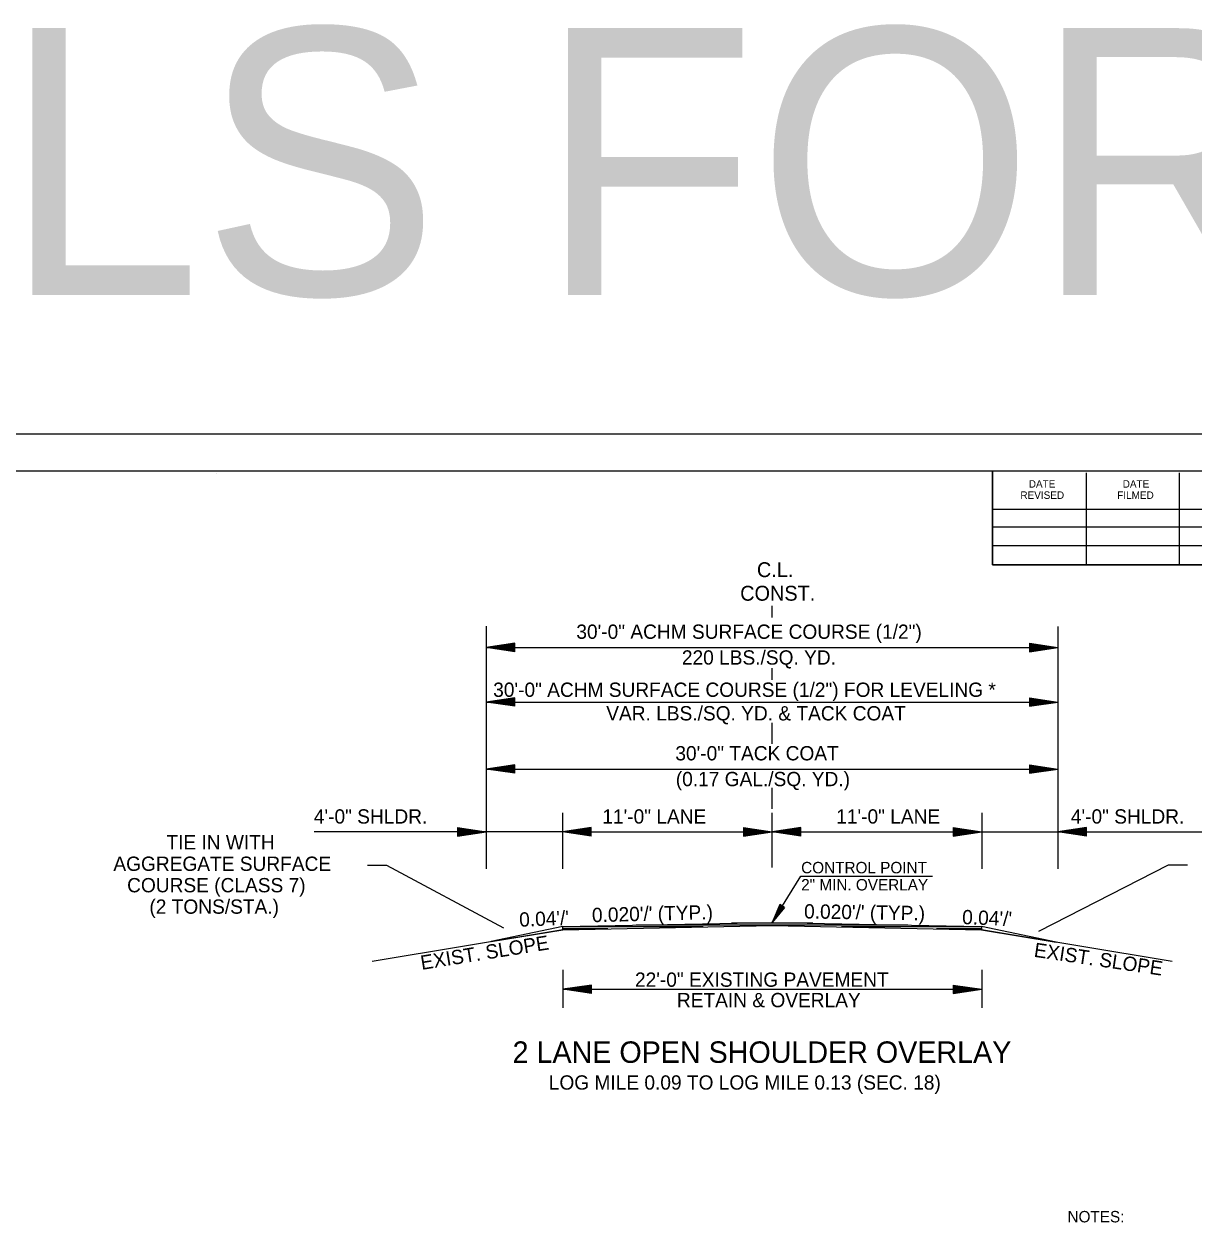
# Model space of a CAD drawing. Extents: x 2263886 to 2266026, y -3122850 to -3121850.
# Drawn here: x 2265264.7 to 2265326.1, y -3122379.1 to -3122315.7 of the extents above; entities that cross this region are included whole.
import ezdxf

# ---------------------------------------------------------------- set-up
doc = ezdxf.new("R2010")
doc.units = 0
for name, color, linetype in [('_CIVIL_CONSTRUCTION', 7, 'Continuous'), ('Default', 7, 'Continuous'), ('R_Border Prem', 7, 'Continuous'), ('R_Draft', 7, 'Continuous')]:
    doc.layers.add(name, color=color, linetype=linetype)

msp = doc.modelspace()

# ---------------------------------------------------------------- linework, layer by layer
at = {"layer": '_CIVIL_CONSTRUCTION'}
msp.add_line((2265192.355, -3122337.151), (2265359.022, -3122337.151), dxfattribs=at)
for points in [[(2265192.352, -3122337.151), (2265359.022, -3122337.151), (2265359.022, -3122443.82), (2265192.352, -3122443.82)], [(2265315.516, -3122339.098), (2265315.516, -3122344.038), (2265333.382, -3122344.038), (2265333.382, -3122345.498), (2265344.981, -3122345.498), (2265344.981, -3122357.664), (2265356.646, -3122357.664), (2265356.646, -3122441.828), (2265198.556, -3122441.828), (2265198.556, -3122339.098)]]:
    msp.add_lwpolyline(points, close=True, dxfattribs=at)
at = {"layer": 'Default'}
for p, q in [((2265300.327, -3122363.034), (2265292.967, -3122363.034)), ((2265295.328, -3122363.134), (2265292.969, -3122363.134)), ((2265311.077, -3122362.934), (2265296.826, -3122362.934)), ((2265306.078, -3122362.834), (2265301.825, -3122362.834)), ((2265314.926, -3122363.034), (2265307.583, -3122363.034)), ((2265314.928, -3122363.134), (2265312.582, -3122363.134))]:
    msp.add_line(p, q, dxfattribs=at)
at = {"layer": 'R_Border Prem'}
for p, q in [((2265303.949, -3122346.8), (2265303.949, -3122346.173)), ((2265288.949, -3122347.241), (2265288.949, -3122359.984)), ((2265290.449, -3122348.142), (2265288.949, -3122348.367)), ((2265290.449, -3122348.592), (2265288.949, -3122348.367)), ((2265288.949, -3122348.367), (2265318.949, -3122348.367)), ((2265290.449, -3122348.18), (2265289.2, -3122348.367)), ((2265290.449, -3122348.555), (2265289.2, -3122348.367)), ((2265290.449, -3122348.218), (2265289.458, -3122348.367)), ((2265290.449, -3122348.517), (2265289.458, -3122348.367)), ((2265290.449, -3122348.256), (2265289.707, -3122348.367)), ((2265290.449, -3122348.479), (2265289.707, -3122348.367)), ((2265290.449, -3122348.294), (2265289.962, -3122348.367)), ((2265290.449, -3122348.44), (2265289.962, -3122348.367)), ((2265290.449, -3122348.332), (2265290.212, -3122348.367)), ((2265290.449, -3122348.403), (2265290.212, -3122348.367)), ((2265290.449, -3122348.592), (2265290.449, -3122348.142)), ((2265317.449, -3122348.142), (2265318.949, -3122348.367)), ((2265317.449, -3122348.142), (2265317.449, -3122348.592)), ((2265317.449, -3122348.18), (2265318.699, -3122348.367)), ((2265317.449, -3122348.218), (2265318.441, -3122348.367)), ((2265317.449, -3122348.256), (2265318.191, -3122348.367)), ((2265317.449, -3122348.295), (2265317.937, -3122348.367)), ((2265317.449, -3122348.332), (2265317.686, -3122348.367)), ((2265317.449, -3122348.592), (2265318.949, -3122348.367)), ((2265317.449, -3122348.441), (2265317.937, -3122348.367)), ((2265317.449, -3122348.517), (2265318.441, -3122348.367)), ((2265317.449, -3122348.555), (2265318.699, -3122348.367)), ((2265317.449, -3122348.479), (2265318.191, -3122348.367)), ((2265317.449, -3122348.403), (2265317.686, -3122348.367)), ((2265303.949, -3122350.072), (2265303.949, -3122349.447)), ((2265290.449, -3122351.004), (2265288.949, -3122351.229)), ((2265290.449, -3122351.454), (2265288.949, -3122351.229)), ((2265288.949, -3122351.229), (2265318.949, -3122351.229)), ((2265290.449, -3122351.042), (2265289.2, -3122351.229)), ((2265290.449, -3122351.417), (2265289.2, -3122351.229)), ((2265290.449, -3122351.08), (2265289.458, -3122351.229)), ((2265290.449, -3122351.379), (2265289.458, -3122351.229)), ((2265290.449, -3122351.118), (2265289.707, -3122351.229)), ((2265290.449, -3122351.341), (2265289.707, -3122351.229)), ((2265290.449, -3122351.156), (2265289.962, -3122351.229)), ((2265290.449, -3122351.302), (2265289.962, -3122351.229)), ((2265290.449, -3122351.194), (2265290.212, -3122351.229)), ((2265290.449, -3122351.265), (2265290.212, -3122351.229)), ((2265290.449, -3122351.454), (2265290.449, -3122351.004)), ((2265317.449, -3122351.004), (2265318.949, -3122351.229)), ((2265317.449, -3122351.004), (2265317.449, -3122351.454)), ((2265317.449, -3122351.042), (2265318.699, -3122351.229)), ((2265317.449, -3122351.08), (2265318.441, -3122351.229)), ((2265317.449, -3122351.118), (2265318.191, -3122351.229)), ((2265317.449, -3122351.157), (2265317.937, -3122351.229)), ((2265317.449, -3122351.194), (2265317.686, -3122351.229)), ((2265317.449, -3122351.454), (2265318.949, -3122351.229)), ((2265317.449, -3122351.303), (2265317.937, -3122351.229)), ((2265317.449, -3122351.379), (2265318.441, -3122351.229)), ((2265317.449, -3122351.417), (2265318.699, -3122351.229)), ((2265317.449, -3122351.341), (2265318.191, -3122351.229)), ((2265317.449, -3122351.265), (2265317.686, -3122351.229)), ((2265303.949, -3122353.426), (2265303.949, -3122352.323)), ((2265290.449, -3122354.522), (2265288.949, -3122354.747)), ((2265290.449, -3122354.972), (2265288.949, -3122354.747)), ((2265288.949, -3122354.747), (2265318.949, -3122354.747)), ((2265290.449, -3122354.56), (2265289.2, -3122354.747)), ((2265290.449, -3122354.935), (2265289.2, -3122354.747)), ((2265290.449, -3122354.598), (2265289.458, -3122354.747)), ((2265290.449, -3122354.896), (2265289.458, -3122354.747)), ((2265290.449, -3122354.635), (2265289.707, -3122354.747)), ((2265290.449, -3122354.859), (2265289.707, -3122354.747)), ((2265290.449, -3122354.674), (2265289.962, -3122354.747)), ((2265290.449, -3122354.82), (2265289.962, -3122354.747)), ((2265290.449, -3122354.712), (2265290.212, -3122354.747)), ((2265290.449, -3122354.782), (2265290.212, -3122354.747)), ((2265290.449, -3122354.972), (2265290.449, -3122354.522)), ((2265317.449, -3122354.522), (2265318.949, -3122354.747)), ((2265317.449, -3122354.522), (2265317.449, -3122354.972)), ((2265317.449, -3122354.56), (2265318.699, -3122354.747)), ((2265317.449, -3122354.598), (2265318.441, -3122354.747)), ((2265317.449, -3122354.635), (2265318.191, -3122354.747)), ((2265317.449, -3122354.674), (2265317.937, -3122354.747)), ((2265317.449, -3122354.712), (2265317.686, -3122354.747)), ((2265317.449, -3122354.972), (2265318.949, -3122354.747)), ((2265317.449, -3122354.821), (2265317.937, -3122354.747)), ((2265317.449, -3122354.896), (2265318.441, -3122354.747)), ((2265317.449, -3122354.935), (2265318.699, -3122354.747)), ((2265317.449, -3122354.859), (2265318.191, -3122354.747)), ((2265317.449, -3122354.782), (2265317.686, -3122354.747)), ((2265303.949, -3122356.841), (2265303.949, -3122355.725)), ((2265292.949, -3122357.054), (2265292.949, -3122359.984)), ((2265303.949, -3122359.909), (2265303.949, -3122357.054)), ((2265292.949, -3122358.043), (2265279.917, -3122358.043)), ((2265287.449, -3122357.818), (2265288.949, -3122358.043)), ((2265287.449, -3122357.818), (2265287.449, -3122358.268)), ((2265287.449, -3122357.855), (2265288.699, -3122358.043)), ((2265287.449, -3122357.894), (2265288.441, -3122358.043)), ((2265287.449, -3122357.931), (2265288.191, -3122358.043)), ((2265287.449, -3122357.97), (2265287.937, -3122358.043)), ((2265287.449, -3122358.008), (2265287.686, -3122358.043)), ((2265287.449, -3122358.268), (2265288.949, -3122358.043)), ((2265287.449, -3122358.116), (2265287.937, -3122358.043)), ((2265287.449, -3122358.192), (2265288.441, -3122358.043)), ((2265287.449, -3122358.23), (2265288.699, -3122358.043)), ((2265287.449, -3122358.155), (2265288.191, -3122358.043)), ((2265287.449, -3122358.078), (2265287.686, -3122358.043)), ((2265294.449, -3122357.818), (2265292.949, -3122358.043)), ((2265294.449, -3122358.268), (2265292.949, -3122358.043)), ((2265293.949, -3122358.043), (2265292.949, -3122358.043)), ((2265294.449, -3122357.855), (2265293.2, -3122358.043)), ((2265294.449, -3122358.23), (2265293.2, -3122358.043)), ((2265294.449, -3122357.894), (2265293.458, -3122358.043)), ((2265294.449, -3122358.192), (2265293.458, -3122358.043)), ((2265294.449, -3122357.931), (2265293.707, -3122358.043)), ((2265294.449, -3122358.155), (2265293.707, -3122358.043)), ((2265293.949, -3122358.043), (2265303.949, -3122358.043)), ((2265294.449, -3122357.969), (2265293.962, -3122358.043)), ((2265294.449, -3122358.116), (2265293.962, -3122358.043)), ((2265294.449, -3122358.008), (2265294.212, -3122358.043)), ((2265294.449, -3122358.078), (2265294.212, -3122358.043)), ((2265294.449, -3122358.268), (2265294.449, -3122357.818)), ((2265302.449, -3122357.818), (2265303.949, -3122358.043)), ((2265302.449, -3122357.818), (2265302.449, -3122358.268)), ((2265302.449, -3122357.855), (2265303.699, -3122358.043)), ((2265302.449, -3122357.894), (2265303.441, -3122358.043)), ((2265302.449, -3122357.931), (2265303.191, -3122358.043)), ((2265302.449, -3122357.97), (2265302.937, -3122358.043)), ((2265302.449, -3122358.008), (2265302.686, -3122358.043)), ((2265302.449, -3122358.268), (2265303.949, -3122358.043)), ((2265302.449, -3122358.116), (2265302.937, -3122358.043)), ((2265302.449, -3122358.192), (2265303.441, -3122358.043)), ((2265302.449, -3122358.23), (2265303.699, -3122358.043)), ((2265302.449, -3122358.155), (2265303.191, -3122358.043)), ((2265302.449, -3122358.078), (2265302.686, -3122358.043)), ((2265305.449, -3122357.818), (2265303.949, -3122358.043)), ((2265305.449, -3122358.268), (2265303.949, -3122358.043)), ((2265303.949, -3122358.043), (2265314.949, -3122358.043)), ((2265305.449, -3122357.855), (2265304.2, -3122358.043)), ((2265305.449, -3122358.23), (2265304.2, -3122358.043)), ((2265305.449, -3122357.894), (2265304.458, -3122358.043)), ((2265305.449, -3122358.192), (2265304.458, -3122358.043)), ((2265305.449, -3122357.931), (2265304.707, -3122358.043)), ((2265305.449, -3122358.155), (2265304.707, -3122358.043)), ((2265305.449, -3122357.969), (2265304.962, -3122358.043)), ((2265305.449, -3122358.116), (2265304.962, -3122358.043)), ((2265305.449, -3122358.008), (2265305.212, -3122358.043)), ((2265305.449, -3122358.078), (2265305.212, -3122358.043)), ((2265305.449, -3122358.268), (2265305.449, -3122357.818)), ((2265313.449, -3122357.818), (2265314.949, -3122358.043)), ((2265313.449, -3122357.818), (2265313.449, -3122358.268)), ((2265313.449, -3122357.855), (2265314.699, -3122358.043)), ((2265313.449, -3122357.894), (2265314.441, -3122358.043)), ((2265313.449, -3122357.931), (2265314.191, -3122358.043)), ((2265313.449, -3122357.97), (2265313.937, -3122358.043)), ((2265313.449, -3122358.008), (2265313.686, -3122358.043)), ((2265313.449, -3122358.268), (2265314.949, -3122358.043)), ((2265313.449, -3122358.116), (2265313.937, -3122358.043)), ((2265313.449, -3122358.192), (2265314.441, -3122358.043)), ((2265313.449, -3122358.23), (2265314.699, -3122358.043)), ((2265313.449, -3122358.155), (2265314.191, -3122358.043)), ((2265313.449, -3122358.078), (2265313.686, -3122358.043)), ((2265314.949, -3122358.043), (2265327.002, -3122358.043)), ((2265320.449, -3122357.818), (2265318.949, -3122358.043)), ((2265320.449, -3122358.268), (2265318.949, -3122358.043)), ((2265320.449, -3122357.855), (2265319.2, -3122358.043)), ((2265320.449, -3122358.23), (2265319.2, -3122358.043)), ((2265320.449, -3122357.894), (2265319.458, -3122358.043)), ((2265320.449, -3122358.192), (2265319.458, -3122358.043)), ((2265320.449, -3122357.931), (2265319.707, -3122358.043)), ((2265320.449, -3122358.155), (2265319.707, -3122358.043)), ((2265320.449, -3122357.969), (2265319.962, -3122358.043)), ((2265320.449, -3122358.116), (2265319.962, -3122358.043)), ((2265320.449, -3122358.008), (2265320.212, -3122358.043)), ((2265320.449, -3122358.078), (2265320.212, -3122358.043)), ((2265320.449, -3122358.268), (2265320.449, -3122357.818)), ((2265303.952, -3122362.792), (2265305.449, -3122360.373)), ((2265305.449, -3122360.373), (2265312.373, -3122360.373)), ((2265304.35, -3122361.862), (2265303.952, -3122362.792)), ((2265304.605, -3122362.02), (2265303.952, -3122362.792)), ((2265304.371, -3122361.875), (2265304.04, -3122362.65)), ((2265304.584, -3122362.007), (2265304.04, -3122362.65)), ((2265304.393, -3122361.889), (2265304.13, -3122362.503)), ((2265304.562, -3122361.993), (2265304.13, -3122362.503)), ((2265304.414, -3122361.902), (2265304.218, -3122362.362)), ((2265304.541, -3122361.98), (2265304.218, -3122362.362)), ((2265304.436, -3122361.915), (2265304.307, -3122362.217)), ((2265304.519, -3122361.967), (2265304.307, -3122362.217)), ((2265304.605, -3122362.02), (2265304.35, -3122361.862)), ((2265304.458, -3122361.929), (2265304.395, -3122362.075)), ((2265304.498, -3122361.953), (2265304.395, -3122362.075)), ((2265292.966, -3122363.181), (2265282.96, -3122364.849)), ((2265292.966, -3122363.011), (2265289.217, -3122363.806)), ((2265289.217, -3122363.806), (2265292.966, -3122363.181)), ((2265292.966, -3122363.011), (2265303.952, -3122362.792)), ((2265292.966, -3122363.181), (2265292.966, -3122363.011)), ((2265292.966, -3122363.181), (2265292.966, -3122363.011)), ((2265292.966, -3122363.181), (2265292.966, -3122363.011)), ((2265292.966, -3122363.181), (2265292.966, -3122363.181)), ((2265292.97, -3122363.181), (2265303.955, -3122362.962)), ((2265303.952, -3122362.792), (2265314.925, -3122363.011)), ((2265303.955, -3122362.962), (2265314.929, -3122363.181)), ((2265314.932, -3122363.011), (2265314.932, -3122363.181)), ((2265318.856, -3122363.835), (2265314.932, -3122363.011)), ((2265324.939, -3122364.849), (2265314.932, -3122363.181)), ((2265314.932, -3122363.181), (2265314.932, -3122363.181)), ((2265314.932, -3122363.181), (2265318.856, -3122363.835)), ((2265292.966, -3122365.282), (2265292.966, -3122367.282)), ((2265314.945, -3122365.282), (2265314.945, -3122367.282)), ((2265294.466, -3122366.082), (2265292.966, -3122366.307)), ((2265294.466, -3122366.532), (2265292.966, -3122366.307)), ((2265292.966, -3122366.307), (2265314.945, -3122366.307)), ((2265294.466, -3122366.119), (2265293.217, -3122366.307)), ((2265294.466, -3122366.494), (2265293.217, -3122366.307)), ((2265294.466, -3122366.157), (2265293.475, -3122366.307)), ((2265294.466, -3122366.456), (2265293.475, -3122366.307)), ((2265294.466, -3122366.195), (2265293.725, -3122366.307)), ((2265294.466, -3122366.418), (2265293.725, -3122366.307)), ((2265294.466, -3122366.233), (2265293.979, -3122366.307)), ((2265294.466, -3122366.379), (2265293.979, -3122366.307)), ((2265294.466, -3122366.271), (2265294.229, -3122366.307)), ((2265294.466, -3122366.342), (2265294.229, -3122366.307)), ((2265294.466, -3122366.532), (2265294.466, -3122366.082)), ((2265313.445, -3122366.082), (2265314.945, -3122366.307)), ((2265313.445, -3122366.082), (2265313.445, -3122366.532)), ((2265313.445, -3122366.119), (2265314.695, -3122366.307)), ((2265313.445, -3122366.157), (2265314.437, -3122366.307)), ((2265313.445, -3122366.195), (2265314.187, -3122366.307)), ((2265313.445, -3122366.234), (2265313.933, -3122366.307)), ((2265313.445, -3122366.271), (2265313.682, -3122366.307)), ((2265313.445, -3122366.532), (2265314.945, -3122366.307)), ((2265313.445, -3122366.38), (2265313.933, -3122366.307)), ((2265313.445, -3122366.456), (2265314.437, -3122366.307)), ((2265313.445, -3122366.494), (2265314.695, -3122366.307)), ((2265313.445, -3122366.418), (2265314.187, -3122366.307)), ((2265313.445, -3122366.342), (2265313.682, -3122366.307))]:
    msp.add_line(p, q, dxfattribs=at)
for points in [[(2265318.949, -3122347.26), (2265318.949, -3122350.25)], [(2265318.949, -3122350.25), (2265318.949, -3122359.985)], [(2265314.949, -3122357.054), (2265314.949, -3122359.985)], [(2265282.717, -3122359.789), (2265283.717, -3122359.789), (2265289.865, -3122363.08)], [(2265325.736, -3122359.789), (2265324.736, -3122359.789), (2265317.924, -3122363.276)]]:
    msp.add_lwpolyline(points, dxfattribs=at)
at = {"layer": 'R_Draft'}
for p, q in [((2265198.556, -3122339.098), (2265356.646, -3122339.098)), ((2265315.516, -3122344.038), (2265315.516, -3122339.098)), ((2265320.446, -3122344.038), (2265320.446, -3122339.198)), ((2265325.326, -3122344.038), (2265325.326, -3122339.198)), ((2265274.816, -3122339.228), (2265274.816, -3122339.228)), ((2265274.816, -3122339.228), (2265274.816, -3122339.228)), ((2265315.516, -3122341.108), (2265335.096, -3122341.108)), ((2265315.516, -3122342.038), (2265335.096, -3122342.038)), ((2265315.516, -3122344.038), (2265315.516, -3122343.008)), ((2265315.516, -3122343.008), (2265335.096, -3122343.008)), ((2265356.646, -3122344.038), (2265315.516, -3122344.038))]:
    msp.add_line(p, q, dxfattribs=at)

# ---------------------------------------------------------------- texts
at = {"layer": 'R_Border Prem'}
for s, height, p in [('TYPICALS FOR PLANS', 14, (2265195.983, -3122329.865)), ('C.L.', 0.78, (2265303.154, -3122344.675)), ('CONST.', 0.78, (2265302.275, -3122345.912)), ('30\'-0" ACHM SURFACE COURSE (1/2")', 0.75, (2265293.679, -3122347.913)), ('220 LBS./SQ. YD. ', 0.75, (2265299.216, -3122349.267)), ('30\'-0" ACHM SURFACE COURSE (1/2") FOR LEVELING *', 0.75, (2265289.315, -3122350.959)), ('VAR. LBS./SQ. YD. & TACK COAT', 0.75, (2265295.248, -3122352.196)), ('30\'-0" TACK COAT', 0.75, (2265298.873, -3122354.293)), ('(0.17 GAL./SQ. YD.)', 0.75, (2265298.897, -3122355.647)), ('4\'-0" SHLDR.', 0.75, (2265279.906, -3122357.61)), ('11\'-0" LANE', 0.75, (2265295.043, -3122357.61)), ('11\'-0" LANE', 0.75, (2265307.314, -3122357.61)), ('4\'-0" SHLDR.', 0.75, (2265319.624, -3122357.61)), ('TIE IN WITH ', 0.75, (2265272.171, -3122358.967)), ('AGGREGATE SURFACE', 0.75, (2265269.389, -3122360.092)), ('CONTROL POINT', 0.6, (2265305.475, -3122360.22)), ('COURSE (CLASS 7)', 0.75, (2265270.11, -3122361.217)), ('2" MIN. OVERLAY', 0.6, (2265305.475, -3122361.12)), ('(2 TONS/STA.)', 0.75, (2265271.279, -3122362.342)), ('22\'-0" EXISTING PAVEMENT', 0.75, (2265296.756, -3122366.174)), ('RETAIN & OVERLAY', 0.75, (2265298.956, -3122367.247)), ('2 LANE OPEN SHOULDER OVERLAY', 1.125, (2265290.333, -3122370.166)), ('LOG MILE 0.09 TO LOG MILE 0.13 (SEC. 18)', 0.75, (2265292.233, -3122371.572)), ('NOTES: ', 0.6, (2265319.448, -3122378.539))]:
    msp.add_text(s, height=height, dxfattribs=at).set_placement(p)
for s, rotation, p in [("0.020'/' (TYP.)", 1.42536, (2265294.507, -3122362.786)), ("0.020'/' (TYP.)", 359.06285, (2265305.623, -3122362.585)), ("0.04'/'", 2.29061, (2265290.696, -3122363.026)), ("0.04'/'", 357.70939, (2265313.91, -3122362.882)), ('EXIST. SLOPE', 9.15344, (2265285.568, -3122365.29)), ('EXIST. SLOPE', 351.57554, (2265317.656, -3122364.596))]:
    msp.add_text(s, height=0.75, rotation=rotation, dxfattribs=at).set_placement(p)
at = {"layer": 'R_Draft'}
for s, p in [('DATE', (2265317.416, -3122339.978)), ('DATE', (2265322.346, -3122339.978)), ('REVISED', (2265316.976, -3122340.568)), ('FILMED', (2265322.056, -3122340.568))]:
    msp.add_text(s, height=0.391, dxfattribs=at).set_placement(p)

doc.saveas('drawing.dxf')
